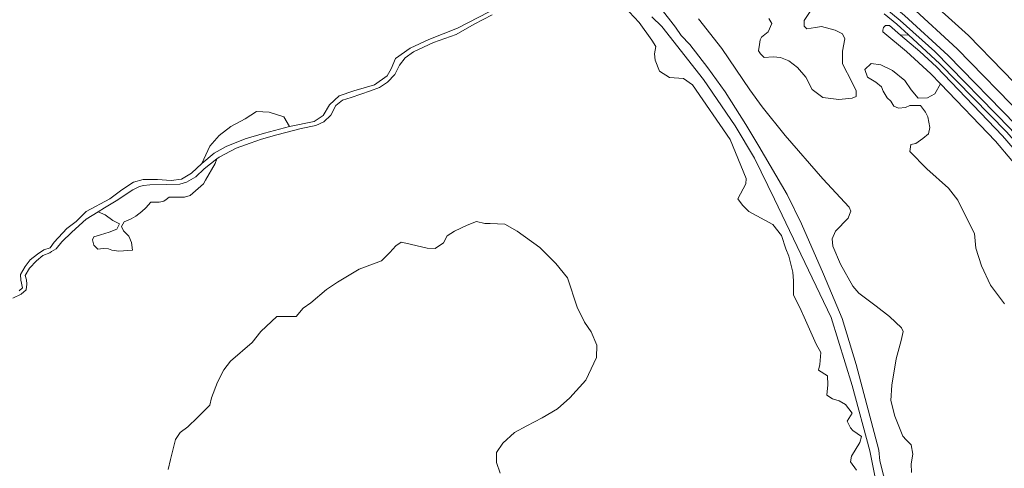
# Model space of a CAD drawing. Header units: metres. Extents: x 138165 to 154469, y 480134 to 494189.
# Tile 1048 of 1056: x 144255 to 144834, y 492255 to 492519. Entities that reach past the tile are written whole.
import ezdxf

# ---------------------------------------------------------------- set-up
doc = ezdxf.new("R2010")
doc.units = ezdxf.units.M
doc.header["$LTSCALE"] = 0.001
doc.header["$MEASUREMENT"] = 0
doc.layers.add('TOP-L-topo objecten vlak', color=7, linetype='Continuous', lineweight=0)

msp = doc.modelspace()

# ---------------------------------------------------------------- linework, layer by layer
at = {"layer": 'TOP-L-topo objecten vlak', "flags": 128}
for points in [[(144852.96, 492467.88), (144812.54, 492509.4), (144785.42, 492534.12), (144783.88, 492535.4), (144777.69, 492536.39), (144772.18, 492537.29), (144768.85, 492540.23), (144767.54, 492541.48), (144767.02, 492542.5), (144767.06, 492544.33), (144767.74, 492547.78), (144770.69, 492561.67), (144769.68, 492569.71), (144765.58, 492576.48), (144764.07, 492577.51), (144752.04, 492585.73), (144729.81, 492580.89), (144722.24, 492579.33), (144721.29, 492579.33), (144720.57, 492579.69)], [(144749.18, 492553.78), (144753.37, 492550.25), (144754.36, 492549.4), (144770, 492534.26), (144775.91, 492529.06), (144779.1, 492526.36), (144805.88, 492501.72), (144845.32, 492461.22), (144866.36, 492436.05)], [(144860.88, 492432.59), (144840.44, 492456.96), (144800.72, 492497.8), (144775.02, 492521.22), (144771.53, 492524.24), (144767.78, 492527.45), (144763.85, 492530.45), (144759.75, 492533.21), (144753.02, 492537.48), (144746.91, 492541.43), (144742.27, 492544.62)], [(144754.47, 492533.37), (144772.49, 492518.33), (144792.72, 492500), (144837.33, 492454.65), (144848.52, 492441.68), (144856.8, 492430)], [(144413.3, 492455.98), (144427.83, 492458.98), (144433.05, 492462.43), (144436.81, 492468.7), (144442.57, 492473.96), (144451.08, 492476.96), (144463.31, 492480.44), (144470.82, 492485.7), (144473.07, 492489.96), (144475.72, 492495.93), (144484.23, 492501.95), (144495.25, 492507.21), (144512.03, 492513.72), (144530.82, 492523.49)], [(144746.78, 492253.94), (144743.19, 492258.78), (144743.81, 492262.21), (144748.65, 492270.18), (144749.59, 492273.77), (144744.6, 492277.33), (144743.2, 492278.73), (144741.33, 492282.79), (144744.29, 492287.48), (144740.23, 492292.48), (144736.64, 492294.66), (144732.58, 492295.91), (144729.3, 492297.94), (144729.8, 492304.14), (144729.65, 492309.29), (144724.34, 492312.73), (144725.28, 492316.01), (144725.75, 492323.19), (144722.93, 492328.03), (144716.7, 492342.18), (144713.42, 492349.52), (144709.68, 492356.71), (144709.68, 492365.14), (144709.36, 492370.29), (144706.88, 492379.75), (144705.16, 492383.97), (144702.66, 492391.93), (144697.51, 492398.34), (144683.34, 492405.97), (144679.75, 492409.71), (144676.94, 492413.46), (144681.63, 492422.33), (144681.78, 492425.45), (144672.45, 492448.37), (144650.22, 492480.46), (144645.02, 492484.26), (144636.83, 492484.86), (144630.92, 492488.51), (144628.32, 492495.02), (144628, 492498.77), (144628.79, 492502.93), (144626.45, 492506.83), (144619.03, 492517.07), (144610.03, 492526.48)], [(144631.21, 492525.96), (144640.25, 492514.33), (144643.74, 492509.38), (144648.72, 492504.21), (144659.42, 492490.38), (144669.55, 492476.4), (144681.73, 492457.2), (144689.29, 492444.47), (144706.06, 492415.93), (144714.36, 492398.76), (144727.28, 492369.11), (144738.29, 492343.14), (144746.59, 492316), (144759.88, 492265.69), (144760.43, 492259.41), (144764.84, 492242.52)], [(144719.83, 492524.14), (144715.92, 492518.21), (144715.92, 492514.97), (144717.53, 492513.48), (144722.66, 492514.16), (144726.17, 492514.83), (144734.12, 492512.67), (144738.57, 492510.51), (144739.92, 492507.54), (144738.44, 492500.26), (144738.44, 492492.83), (144744.24, 492481.9), (144746.53, 492477.04), (144746.63, 492473.64), (144744.11, 492472.59), (144736.28, 492471.92), (144726.98, 492472.99), (144720.77, 492477.72), (144717, 492485.01), (144712.01, 492490.67), (144706.88, 492494.59), (144702.02, 492496.61), (144697.71, 492496.88), (144692.45, 492496.48), (144690.29, 492498.64), (144689.21, 492500.53), (144689.62, 492504.17), (144690.16, 492506.87), (144690.96, 492508.49), (144694.88, 492511.73), (144696.9, 492516.59), (144695.15, 492519.56)], [(144532.58, 492521.69), (144521.96, 492516.07), (144511.35, 492510.13), (144498.08, 492505.45), (144486.27, 492499.86), (144481.27, 492496.27), (144477.99, 492492.05), (144475.34, 492486.59), (144470.97, 492482.06), (144466.29, 492478.94), (144460.98, 492476.91), (144449.58, 492473), (144444.58, 492471.44), (144440.52, 492468.32), (144437.56, 492462.69), (144433.5, 492458.63), (144428.75, 492456.54), (144420.24, 492454.71), (144405.8, 492451.04), (144396.81, 492448.48), (144390.24, 492446.22), (144381.94, 492443.2), (144372.03, 492438.03), (144370.57, 492436.88)], [(144626.31, 492520.48), (144632.21, 492514.68), (144656.8, 492483.53), (144675.38, 492456.32), (144686.73, 492437.38), (144698.43, 492413.28), (144711.86, 492385.39), (144731.8, 492343.71), (144744.2, 492303.7), (144754.6, 492265.28), (144772.99, 492173.25)], [(144779.02, 492252.45), (144778.8, 492257.56), (144779.9, 492263.33), (144778.8, 492268.88), (144775.91, 492271.76), (144773.91, 492273.98), (144769.25, 492285.75), (144767.03, 492294.85), (144767.48, 492303.86), (144770.15, 492319.41), (144773.03, 492330.06), (144774.14, 492335.39), (144773.26, 492337.61), (144766.15, 492344.27), (144758.39, 492350.26), (144748.2, 492357.98), (144744.64, 492362.19), (144737.32, 492375.07), (144732.9, 492385.65), (144732.46, 492389.87), (144734.46, 492394.53), (144741.78, 492402.08), (144742.67, 492404.3), (144743.33, 492406.29), (144742.45, 492408.52), (144726.91, 492425.16), (144704.74, 492450.6), (144691.21, 492467.47), (144684.11, 492477.46), (144667.5, 492501.8), (144653.74, 492519.34)], [(144763.09, 492522.13), (144770.44, 492516.08), (144777.26, 492509.84)], [(144772.65, 492509.71), (144766.14, 492515.28), (144765.13, 492515.41), (144763.72, 492515.32), (144762.57, 492514.17), (144762.19, 492512.68), (144762.32, 492511.58), (144776.1, 492500), (144790.47, 492486.89), (144796.15, 492481)], [(144777.26, 492509.84), (144772.65, 492509.71)], [(144772.65, 492509.71), (144784.03, 492500), (144793.75, 492491.07), (144832.68, 492450.56), (144842.68, 492438.92), (144852.12, 492426.88), (144862.5, 492410.1), (144873.5, 492388.14), (144880.24, 492376.68), (144889.64, 492362.12), (144902.92, 492342.8)], [(144854.18, 492428.34), (144844.92, 492441.46), (144834.9, 492452.76), (144795.78, 492492.9), (144777.26, 492509.84)], [(144833.85, 492351.68), (144825.6, 492362.61), (144820.19, 492373.98), (144816.94, 492384.44), (144816.22, 492393.1), (144811.53, 492401.95), (144806.32, 492412.72), (144800.91, 492419.75), (144788.12, 492431.08), (144778.02, 492441.18), (144778.74, 492445.33), (144781.63, 492446.05), (144785.78, 492448.94), (144789.02, 492451.64), (144789.92, 492455.43), (144788.66, 492461.57), (144787.4, 492464.46), (144784.33, 492468.24), (144778.02, 492468.24), (144775.49, 492467.16), (144771.53, 492466.8), (144768.64, 492467.88), (144766.84, 492470.95), (144764.85, 492472.75), (144762.51, 492476.72), (144761.42, 492479.25), (144758.18, 492481.96), (144753.13, 492485.02), (144751.68, 492489.53), (144755.29, 492492.96), (144761.06, 492492.24), (144767.92, 492488.81), (144775.13, 492483.04), (144778.92, 492477.45), (144783.07, 492472.57), (144788.48, 492472.75), (144792.81, 492475.1), (144796.15, 492481)], [(144796.15, 492481), (144828.52, 492447.44), (144838.16, 492436.06), (144848.78, 492424.26), (144859.02, 492407.38), (144869.82, 492386.8), (144877.04, 492374.84), (144886.94, 492359.74), (144900.34, 492340.74), (144902.92, 492342.8)], [(144361.77, 492434.26), (144366.48, 492444.42), (144371.91, 492450.76), (144378.92, 492455.97), (144387.3, 492460.49), (144393.86, 492464.8), (144401.32, 492464.34), (144409.92, 492461.63), (144413.3, 492455.98)], [(144413.3, 492455.98), (144398.58, 492452), (144387.31, 492448.75), (144376.04, 492444.24), (144369.03, 492440.23), (144361.77, 492434.26)], [(144370.57, 492436.88), (144369.65, 492434.14), (144363.91, 492424.42), (144362.85, 492422.31), (144358.11, 492418.09), (144354.95, 492415.45), (144351.52, 492414.4), (144342.56, 492414.4), (144340.71, 492413.08), (144339.4, 492412.03), (144336.76, 492411.5), (144331.75, 492411.5), (144328.85, 492408.07), (144326.48, 492405.96), (144323.06, 492403.33), (144320.16, 492401.74), (144316.2, 492399.9), (144314.62, 492397.26), (144315.68, 492394.63), (144318.84, 492391.46), (144320.42, 492387.77), (144320.95, 492383.29), (144313.04, 492382.76), (144308.82, 492383.29), (144306.98, 492384.08), (144303.82, 492384.34), (144300.65, 492383.82), (144298.28, 492386.19), (144297.49, 492389.35), (144298.28, 492391.2), (144302.23, 492392.25), (144307.24, 492393.84), (144311.72, 492395.68), (144313.3, 492398.84), (144309.35, 492400.69), (144304.87, 492404.12), (144300.76, 492405.81)], [(144300.76, 492405.81), (144304.56, 492408.1), (144311.35, 492412.3), (144321.15, 492418.66), (144325.14, 492420.71), (144327.4, 492421.25), (144331.28, 492421.68), (144340.82, 492421.89), (144348.8, 492422), (144352.67, 492423.29), (144358.28, 492426.42), (144363.09, 492431.02), (144370.57, 492436.88)], [(144254.41, 492359.37), (144256.41, 492361.13), (144255.41, 492365.64), (144255.16, 492368.89), (144257.91, 492373.65), (144260.92, 492377.66), (144265.18, 492380.92), (144268.93, 492383.42), (144272.69, 492384.68), (144274.94, 492387.93), (144282.46, 492395.95), (144287.97, 492400.21), (144293.73, 492405.97), (144307.75, 492413.48), (144314.77, 492418.75), (144321.53, 492423.26), (144327.29, 492424.76), (144335.8, 492424.76), (144343.82, 492424.26), (144349.75, 492424.99), (144355.76, 492428.49), (144361.77, 492434.26)], [(144300.76, 492405.81), (144293.72, 492401.56), (144285.43, 492393.91), (144279.39, 492388.09), (144276.16, 492384.1), (144273.39, 492382.41), (144272.31, 492381.77), (144268.22, 492380.04), (144264.55, 492377.02), (144260.46, 492372.71), (144257.88, 492368.33), (144258.74, 492365.74), (144258.95, 492363.26), (144258.41, 492360.03), (144255.51, 492357.44), (144250.55, 492354.96)], [(144537.28, 492252.19), (144535.01, 492258.37), (144535.14, 492264.29), (144538.79, 492269.83), (144545.59, 492276.13), (144552.89, 492280.04), (144561.83, 492284.7), (144571.02, 492289.99), (144578.2, 492296.54), (144587.52, 492306.88), (144593.94, 492320.1), (144594.06, 492327.41), (144590.66, 492335.22), (144586.89, 492340.89), (144582.48, 492349.71), (144576.81, 492366.97), (144570.02, 492375.42), (144560.57, 492384.93), (144547.2, 492394.52), (144539.89, 492398.56), (144531.28, 492398.85), (144528.26, 492399.02), (144523.27, 492400.03), (144517.89, 492398.01), (144510.32, 492394.48), (144506.11, 492391.61), (144503.92, 492387.58), (144499.04, 492384.21), (144494.33, 492384.38), (144481.77, 492387.41), (144479.07, 492387.91), (144475.88, 492385.89), (144472.34, 492381.85), (144467.49, 492376.99), (144454.2, 492372.11), (144441.58, 492364.53), (144435.01, 492360.16), (144425.97, 492352.28), (144421.42, 492349.25), (144417.22, 492344.2), (144412.84, 492344.36), (144405.94, 492344.2), (144396.57, 492335.36), (144391.35, 492328.96), (144378.59, 492318.07), (144374.72, 492312.85), (144371.01, 492305.61), (144367.48, 492296.52), (144366.47, 492292.15), (144359.26, 492284.96), (144353.54, 492279.41), (144349, 492276.06), (144346.31, 492271.85), (144343.45, 492260.24), (144341.93, 492254.35)]]:
    msp.add_lwpolyline(points, dxfattribs=at)

doc.saveas('drawing.dxf')
